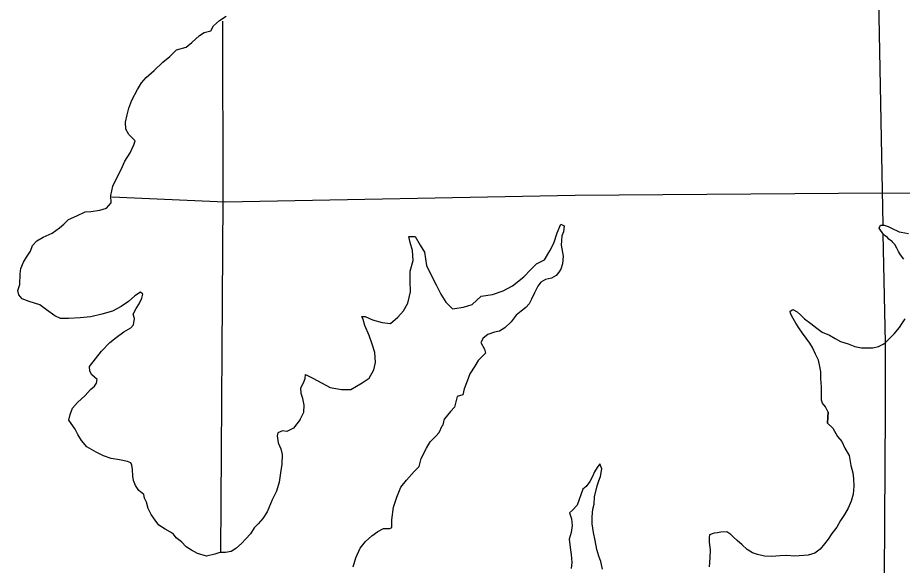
# Model space of a CAD drawing. Extents: x 77230 to 630905, y 790554 to 1662844.
# Drawn here: x 326676 to 333769, y 1592866 to 1597259 of the extents above; entities that cross this region are included whole.
import ezdxf

# ---------------------------------------------------------------- set-up
doc = ezdxf.new("R2010")
doc.units = 0
for name, color, linetype in [('Level 16', 7, 'Continuous'), ('Level 17', 7, 'Continuous'), ('Level 18', 7, 'Continuous')]:
    doc.layers.add(name, color=color, linetype=linetype)

msp = doc.modelspace()

# ---------------------------------------------------------------- linework, layer by layer
at = {"layer": 'Level 16'}
for points in [[(333507.2, 1601176.1), (333612.5, 1595594)], [(328318.2, 1597230.6), (328321.5, 1595796.8), (328302.1, 1592968.6)], [(331145.9, 1595833.5), (328335.7, 1595778.9), (327431.6, 1595818.5)], [(336857.9, 1595828.9), (333610.8, 1595852.7), (331145.9, 1595833.5)], [(333613.8, 1595526.1), (333630.3, 1594650.8)]]:
    msp.add_lwpolyline(points, dxfattribs=at)
at = {"layer": 'Level 17'}
for points in [[(333780, 1595322.3), (333753.5, 1595358), (333739.2, 1595383.8), (333724.8, 1595409.6), (333708.4, 1595439.4), (333690.1, 1595459.2), (333690.1, 1595461.2), (333659.8, 1595482.8), (333649.7, 1595494.7), (333631.5, 1595510.5), (333613.2, 1595528.2), (333601, 1595544.1), (333598.9, 1595548), (333584.6, 1595571.9), (333594.3, 1595594), (333596.3, 1595594.1), (333622.3, 1595594.4), (333654.4, 1595584.9), (333676.6, 1595573.2), (333745, 1595542.1), (333759, 1595538.3), (333819.1, 1595529.2)], [(333630.3, 1594650.8), (333704.3, 1594722.3), (333747.5, 1594773), (333765.1, 1594803.3), (333792.6, 1594843.8)]]:
    msp.add_lwpolyline(points, dxfattribs=at)
at = {"layer": 'Level 18'}
for points in [[(327085.8, 1594030.4), (327097.2, 1594076.5), (327114.7, 1594126.7), (327156.1, 1594171.2), (327217.3, 1594227.9), (327260.7, 1594276.3), (327290.4, 1594302.7), (327308.1, 1594326.9), (327311.7, 1594356.9), (327269.4, 1594394.5), (327253.1, 1594424.4), (327250.8, 1594460.4), (327300, 1594522.9), (327347.2, 1594583.5), (327414.3, 1594654.2), (327465.8, 1594694.8), (327527.1, 1594739.4), (327582.7, 1594770), (327604.4, 1594794.2), (327611.8, 1594846.4), (327601.4, 1594880.3), (327624.9, 1594926.6), (327650.4, 1594962.8), (327669.9, 1595009.1), (327679.5, 1595041.2), (327659.4, 1595057), (327615.8, 1595028.5), (327564.4, 1594982), (327505, 1594943.3), (327435.6, 1594904.6), (327350, 1594881.7), (327262.5, 1594860.8), (327176.7, 1594851.9), (327083, 1594845), (327019.2, 1594846.3), (326973.1, 1594867.9), (326906.7, 1594915.2), (326852.4, 1594954.7), (326766.3, 1594983.8), (326712.2, 1595003.3), (326685.9, 1595035.1), (326675.6, 1595071), (326693, 1595119.2), (326696.1, 1595203.3), (326699.6, 1595247.4), (326721.1, 1595297.6), (326746.6, 1595337.9), (326778, 1595386.3), (326795.4, 1595432.5), (326829, 1595468.8), (326880.5, 1595497.4), (326952, 1595530.1), (327011.4, 1595574.8), (327045, 1595603.2), (327082.5, 1595641.6), (327150, 1595670.3), (327215.5, 1595703), (327263.4, 1595703.5), (327333.1, 1595716.2), (327388.8, 1595730.8), (327424.3, 1595773.1), (327423.7, 1595833.2), (327438.8, 1595907.4), (327470, 1595975.8), (327505.2, 1596040.2), (327534.4, 1596108.5), (327577.6, 1596175), (327606.9, 1596239.4), (327618.5, 1596271.5), (327566.1, 1596321), (327543.7, 1596364.8), (327541.1, 1596420.8), (327554.4, 1596479), (327567.8, 1596533.2), (327591.1, 1596597.5), (327636, 1596684), (327669.4, 1596736.4), (327704.9, 1596778.8), (327770.1, 1596835.5), (327839.2, 1596902.2), (327894.6, 1596948.8), (327949.9, 1597001.4), (328025.5, 1597022.2), (328073, 1597060.7), (328134.2, 1597115.4), (328171.9, 1597139.8), (328225.6, 1597154.4), (328245.2, 1597192.6), (328294.6, 1597237.1), (328346.1, 1597271.7)], [(327085.8, 1594030.4), (327097.2, 1594076.5), (327114.7, 1594126.7), (327156.1, 1594171.2), (327217.3, 1594227.9), (327260.7, 1594276.3), (327290.4, 1594302.7), (327308.1, 1594326.9), (327311.7, 1594356.9), (327269.4, 1594394.5), (327253.1, 1594424.4), (327250.8, 1594460.4), (327300, 1594522.9), (327347.2, 1594583.5), (327414.3, 1594654.2), (327465.8, 1594694.8), (327527.1, 1594739.4), (327582.7, 1594770), (327604.4, 1594794.2), (327611.8, 1594846.4), (327601.4, 1594880.3), (327624.9, 1594926.6), (327650.4, 1594962.8), (327669.9, 1595009.1), (327679.5, 1595041.2), (327659.4, 1595057), (327615.8, 1595028.5), (327564.4, 1594982), (327505, 1594943.3), (327435.6, 1594904.6), (327350, 1594881.7), (327262.5, 1594860.8), (327176.7, 1594851.9), (327083, 1594845), (327019.2, 1594846.3), (326973.1, 1594867.9), (326906.7, 1594915.2), (326852.4, 1594954.7), (326766.3, 1594983.8), (326712.2, 1595003.3), (326685.9, 1595035.1), (326675.6, 1595071), (326693, 1595119.2), (326696.1, 1595203.3), (326699.6, 1595247.4), (326721.1, 1595297.6), (326746.6, 1595337.9), (326778, 1595386.3), (326795.4, 1595432.5), (326829, 1595468.8), (326880.5, 1595497.4), (326952, 1595530.1), (327011.4, 1595574.8), (327045, 1595603.2), (327082.5, 1595641.6), (327150, 1595670.3), (327215.5, 1595703), (327263.4, 1595703.5), (327333.1, 1595716.2), (327388.8, 1595730.8), (327424.3, 1595773.1), (327423.7, 1595833.2), (327438.8, 1595907.4), (327470, 1595975.8), (327505.2, 1596040.2), (327534.4, 1596108.5), (327577.6, 1596175), (327606.9, 1596239.4), (327618.5, 1596271.5), (327566.1, 1596321), (327543.7, 1596364.8), (327541.1, 1596420.8), (327554.4, 1596479), (327567.8, 1596533.2), (327591.1, 1596597.5), (327636, 1596684), (327669.4, 1596736.4), (327704.9, 1596778.8), (327770.1, 1596835.5), (327839.2, 1596902.2), (327894.6, 1596948.8), (327949.9, 1597001.4), (328025.5, 1597022.2), (328073, 1597060.7), (328134.2, 1597115.4), (328171.9, 1597139.8), (328225.6, 1597154.4), (328245.2, 1597192.6), (328294.6, 1597237.1), (328346.1, 1597271.7)], [(328941.3, 1594037.3), (328970.6, 1594095.6), (328974, 1594149.7), (328961.5, 1594203.6), (328949.1, 1594243.5), (328946.6, 1594289.5), (328968.1, 1594329.8), (328979.7, 1594363.9), (328983.4, 1594396), (329041.5, 1594366.6), (329111.8, 1594329.3), (329182, 1594293.9), (329272, 1594276.8), (329347.8, 1594275.6), (329437, 1594330.6), (329494.5, 1594367.2), (329531.7, 1594433.6), (329545, 1594493.8), (329540.1, 1594573.8), (329517.5, 1594639.6), (329492.8, 1594709.4), (329460, 1594789.1), (329445.5, 1594839), (329435.3, 1594860.9), (329461.2, 1594863.2), (329521.4, 1594835.8), (329599.4, 1594814.6), (329665.4, 1594805.3), (329722.7, 1594855.9), (329770, 1594906.4), (329803.3, 1594968.8), (329824.3, 1595061.1), (329821.4, 1595145.1), (329822.5, 1595225.2), (329847.5, 1595311.5), (329840.7, 1595391.5), (329822, 1595455.3), (329811.5, 1595505.3), (329863.4, 1595503.8), (329904.1, 1595434.2), (329938.6, 1595378.5), (329953.7, 1595272.5), (329992.4, 1595194.9), (330031.2, 1595117.2), (330067.9, 1595041.5), (330108.5, 1594975.9), (330162.9, 1594924.4), (330250.6, 1594937.3), (330320.2, 1594958), (330393.3, 1595024.8), (330482.9, 1595039.8), (330568.4, 1595068.7), (330643.8, 1595109.5), (330732.8, 1595180.4), (330790.1, 1595239), (330835.5, 1595285.5), (330899, 1595316.2), (330942.1, 1595388.7), (330975.4, 1595451.1), (331000.4, 1595533.4), (331029.6, 1595603.8), (331057.7, 1595590), (331052.2, 1595541.9), (331038.6, 1595509.8), (331033.4, 1595433.7), (331048.3, 1595345.8), (331043, 1595283.7), (331029.5, 1595241.5), (331013.8, 1595217.3), (330994.1, 1595191.1), (330956.4, 1595168.7), (330908.6, 1595160.2), (330871, 1595137.8), (330845.4, 1595105.5), (330820, 1595053.2), (330796.6, 1595000.9), (330777, 1594964.7), (330749.4, 1594934.4), (330711.8, 1594904), (330672.3, 1594871.6), (330632.9, 1594819.1), (330581.6, 1594770.6), (330540, 1594744.1), (330500.1, 1594737.7), (330446.5, 1594717.1), (330408.9, 1594688.7), (330389.3, 1594654.5), (330417.8, 1594600.8), (330426.1, 1594566.8), (330368.9, 1594510.2), (330341.4, 1594463.9), (330302.2, 1594403.4), (330278.9, 1594343.2), (330255.6, 1594280.9), (330246.1, 1594232.7), (330198.4, 1594220.2), (330177.3, 1594136), (330145.8, 1594099.6), (330098.5, 1594041.1)], [(328941.3, 1594037.3), (328970.6, 1594095.6), (328974, 1594149.7), (328961.5, 1594203.6), (328949.1, 1594243.5), (328946.6, 1594289.5), (328968.1, 1594329.8), (328979.7, 1594363.9), (328983.4, 1594396), (329041.5, 1594366.6), (329111.8, 1594329.3), (329182, 1594293.9), (329272, 1594276.8), (329347.8, 1594275.6), (329437, 1594330.6), (329494.5, 1594367.2), (329531.7, 1594433.6), (329545, 1594493.8), (329540.1, 1594573.8), (329517.5, 1594639.6), (329492.8, 1594709.4), (329460, 1594789.1), (329445.5, 1594839), (329435.3, 1594860.9), (329461.2, 1594863.2), (329521.4, 1594835.8), (329599.4, 1594814.6), (329665.4, 1594805.3), (329722.7, 1594855.9), (329770, 1594906.4), (329803.3, 1594968.8), (329824.3, 1595061.1), (329821.4, 1595145.1), (329822.5, 1595225.2), (329847.5, 1595311.5), (329840.7, 1595391.5), (329822, 1595455.3), (329811.5, 1595505.3), (329863.4, 1595503.8), (329904.1, 1595434.2), (329938.6, 1595378.5), (329953.7, 1595272.5), (329992.4, 1595194.9), (330031.2, 1595117.2), (330067.9, 1595041.5), (330108.5, 1594975.9), (330162.9, 1594924.4), (330250.6, 1594937.3), (330320.2, 1594958), (330393.3, 1595024.8), (330482.9, 1595039.8), (330568.4, 1595068.7), (330643.8, 1595109.5), (330732.8, 1595180.4), (330790.1, 1595239), (330835.5, 1595285.5), (330899, 1595316.2), (330942.1, 1595388.7), (330975.4, 1595451.1), (331000.4, 1595533.4), (331029.6, 1595603.8), (331057.7, 1595590), (331052.2, 1595541.9), (331038.6, 1595509.8), (331033.4, 1595433.7), (331048.3, 1595345.8), (331043, 1595283.7), (331029.5, 1595241.5), (331013.8, 1595217.3), (330994.1, 1595191.1), (330956.4, 1595168.7), (330908.6, 1595160.2), (330871, 1595137.8), (330845.4, 1595105.5), (330820, 1595053.2), (330796.6, 1595000.9), (330777, 1594964.7), (330749.4, 1594934.4), (330711.8, 1594904), (330672.3, 1594871.6), (330632.9, 1594819.1), (330581.6, 1594770.6), (330540, 1594744.1), (330500.1, 1594737.7), (330446.5, 1594717.1), (330408.9, 1594688.7), (330389.3, 1594654.5), (330417.8, 1594600.8), (330426.1, 1594566.8), (330368.9, 1594510.2), (330341.4, 1594463.9), (330302.2, 1594403.4), (330278.9, 1594343.2), (330255.6, 1594280.9), (330246.1, 1594232.7), (330198.4, 1594220.2), (330177.3, 1594136), (330145.8, 1594099.6), (330098.5, 1594041.1)], [(333175.7, 1594094.5), (333153.3, 1594136.3), (333129.1, 1594166), (333120.8, 1594192), (333120.4, 1594234), (333121.7, 1594298), (333115.1, 1594361.9), (333116.5, 1594417.9), (333108.1, 1594459.9), (333095.6, 1594511.7), (333073.1, 1594559.5), (333048.6, 1594613.3), (333026.3, 1594647.1), (332998, 1594688.8), (332967.6, 1594728.5), (332939.3, 1594770.2), (332915, 1594808), (332894.6, 1594845.8), (332872.3, 1594885.6), (332870.1, 1594905.5), (332891.9, 1594917.8), (332926, 1594900.1), (332952.1, 1594876.3), (332984.4, 1594844.7), (333036.6, 1594807.2), (333084.9, 1594769.7), (333125.1, 1594736.1), (333185.2, 1594712.7), (333229.4, 1594685.1), (333273.5, 1594661.5), (333333.6, 1594642.1), (333389.6, 1594622.7), (333441.6, 1594611.2), (333485.5, 1594609.7), (333533.4, 1594610.1), (333577.1, 1594622.6), (333616.8, 1594641), (333630.5, 1594650.6)], [(333175.7, 1594094.5), (333153.3, 1594136.3), (333129.1, 1594166), (333120.8, 1594192), (333120.4, 1594234), (333121.7, 1594298), (333115.1, 1594361.9), (333116.5, 1594417.9), (333108.1, 1594459.9), (333095.6, 1594511.7), (333073.1, 1594559.5), (333048.6, 1594613.3), (333026.3, 1594647.1), (332998, 1594688.8), (332967.6, 1594728.5), (332939.3, 1594770.2), (332915, 1594808), (332894.6, 1594845.8), (332872.3, 1594885.6), (332870.1, 1594905.5), (332891.9, 1594917.8), (332926, 1594900.1), (332952.1, 1594876.3), (332984.4, 1594844.7), (333036.6, 1594807.2), (333084.9, 1594769.7), (333125.1, 1594736.1), (333185.2, 1594712.7), (333229.4, 1594685.1), (333273.5, 1594661.5), (333333.6, 1594642.1), (333389.6, 1594622.7), (333441.6, 1594611.2), (333485.5, 1594609.7), (333533.4, 1594610.1), (333577.1, 1594622.6), (333616.8, 1594641), (333630.5, 1594650.6)], [(333630.3, 1594650.8), (333630.4, 1594103.1)], [(333630.3, 1594650.8), (333630.4, 1594103.1)], [(333175.7, 1594094.5), (333168.5, 1594009.1)], [(333168.8, 1594006.9), (333175.7, 1594094.5)], [(333630.4, 1594103.1), (333609.6, 1590565.6), (333590.3, 1589157.5), (333598.8, 1587682.7)], [(333630.4, 1594103.1), (333609.6, 1590565.6), (333608, 1590168.1)], [(328941.3, 1594037.3), (328887.2, 1593965.7), (328833.3, 1593939.8), (328799.4, 1593943.8), (328761.5, 1593929.9), (328755.5, 1593905.9), (328765.4, 1593849.8), (328785.2, 1593801.8), (328795.2, 1593755.8), (328793, 1593677.8), (328783, 1593607.8), (328772.9, 1593533.8), (328750.8, 1593459.8), (328716.8, 1593391.8), (328676.8, 1593295.9), (328640.8, 1593241.9), (328604.8, 1593198), (328570.8, 1593168), (328542.8, 1593118.1), (328504.8, 1593078.1), (328470.9, 1593042.2), (328424.9, 1593002.2), (328387, 1592978.3), (328343.1, 1592970.3), (328297.2, 1592968.4), (328255.2, 1592956.5), (328189.4, 1592940.6), (328117.6, 1592960.7), (328069.7, 1592988.8), (328027.8, 1593014.9), (327988, 1593054.9), (327946.1, 1593087), (327924.2, 1593115), (327900.3, 1593133.1), (327858.4, 1593155.2), (327808.6, 1593187.2), (327778.7, 1593227.3), (327746.9, 1593273.4), (327721, 1593321.4), (327709.1, 1593373.4), (327693.2, 1593405.5), (327687.2, 1593435.5), (327647.4, 1593465.5), (327621.5, 1593505.6), (327603.6, 1593545.6), (327597.7, 1593581.6), (327595.7, 1593635.7), (327591.8, 1593669.7), (327583.8, 1593687.7), (327555.9, 1593699.7), (327492.1, 1593711.8), (327424.3, 1593722), (327364.4, 1593744.1), (327304.6, 1593774.2), (327230.8, 1593816.3), (327187, 1593866.4), (327157.2, 1593914.4), (327137.3, 1593958.5), (327085.8, 1594030.4)], [(328941.3, 1594037.3), (328887.2, 1593965.7), (328833.3, 1593939.8), (328799.4, 1593943.8), (328761.5, 1593929.9), (328755.5, 1593905.9), (328765.4, 1593849.8), (328785.2, 1593801.8), (328795.2, 1593755.8), (328793, 1593677.8), (328783, 1593607.8), (328772.9, 1593533.8), (328750.8, 1593459.8), (328716.8, 1593391.8), (328676.8, 1593295.9), (328640.8, 1593241.9), (328604.8, 1593198), (328570.8, 1593168), (328542.8, 1593118.1), (328504.8, 1593078.1), (328470.9, 1593042.2), (328424.9, 1593002.2), (328387, 1592978.3), (328343.1, 1592970.3), (328297.2, 1592968.4), (328255.2, 1592956.5), (328189.4, 1592940.6), (328117.6, 1592960.7), (328069.7, 1592988.8), (328027.8, 1593014.9), (327988, 1593054.9), (327946.1, 1593087), (327924.2, 1593115), (327900.3, 1593133.1), (327858.4, 1593155.2), (327808.6, 1593187.2), (327778.7, 1593227.3), (327746.9, 1593273.4), (327721, 1593321.4), (327709.1, 1593373.4), (327693.2, 1593405.5), (327687.2, 1593435.5), (327647.4, 1593465.5), (327621.5, 1593505.6), (327603.6, 1593545.6), (327597.7, 1593581.6), (327595.7, 1593635.7), (327591.8, 1593669.7), (327583.8, 1593687.7), (327555.9, 1593699.7), (327492.1, 1593711.8), (327424.3, 1593722), (327364.4, 1593744.1), (327304.6, 1593774.2), (327230.8, 1593816.3), (327187, 1593866.4), (327157.2, 1593914.4), (327137.3, 1593958.5), (327085.8, 1594030.4)], [(330086.5, 1593994.3), (330098.5, 1594041.1)], [(330086.5, 1593994.3), (330098.5, 1594041.1)], [(329910.5, 1593722), (329952.6, 1593805.9), (329982.6, 1593857.9), (330028.5, 1593901.8), (330056.5, 1593931.8), (330080.5, 1593985.8), (330086.5, 1593994.3)], [(329910.5, 1593722), (329952.6, 1593805.9), (329982.6, 1593857.9), (330028.5, 1593901.8), (330056.5, 1593931.8), (330080.5, 1593985.8), (330086.5, 1593994.3)], [(333168.5, 1594009.1), (333168.8, 1594006.9), (333211.3, 1593965.4), (333248.1, 1593899.8), (333284.6, 1593860.2), (333309.3, 1593806.4), (333344, 1593746.8), (333355.1, 1593666.8), (333371.8, 1593608.9), (333376.5, 1593558.9), (333379.2, 1593500.9), (333374.1, 1593436.7), (333358.8, 1593380.4), (333335.6, 1593324.1), (333306.3, 1593273.6), (333272.9, 1593225.2), (333243.7, 1593172.7), (333204.4, 1593122.1), (333175, 1593075.7), (333145.5, 1593037.3), (333110.1, 1592994.8), (333066.6, 1592964.2), (333014.8, 1592947.5), (332907, 1592940.2), (332841, 1592945.3), (332789.1, 1592942.7), (332721.2, 1592937.8), (332663.2, 1592939.1), (332609.1, 1592952.5), (332567, 1592965.9), (332524.7, 1592993.5), (332484.2, 1593031), (332443.8, 1593066.5), (332413.4, 1593094.2), (332395.2, 1593114), (332360.9, 1593135.6), (332315, 1593131), (332287.1, 1593126.7), (332259.2, 1593124.3), (332223.4, 1593111.8), (332219.7, 1593089.8), (332220.2, 1593051.7), (332227, 1592989.7), (332225.8, 1592925.6), (332220.8, 1592853.4)], [(333168.8, 1594006.9), (333211.3, 1593965.4), (333248.1, 1593899.8), (333284.6, 1593860.2), (333309.3, 1593806.4), (333344, 1593746.8), (333355.1, 1593666.8), (333371.8, 1593608.9), (333376.5, 1593558.9), (333379.2, 1593500.9), (333374.1, 1593436.7), (333358.8, 1593380.4), (333335.6, 1593324.1), (333306.3, 1593273.6), (333272.9, 1593225.2), (333243.7, 1593172.7), (333204.4, 1593122.1), (333175, 1593075.7), (333145.5, 1593037.3), (333110.1, 1592994.8), (333066.6, 1592964.2), (333014.8, 1592947.5), (332907, 1592940.2), (332841, 1592945.3), (332789.1, 1592942.7), (332721.2, 1592937.8), (332663.2, 1592939.1), (332609.1, 1592952.5), (332567, 1592965.9), (332524.7, 1592993.5), (332484.2, 1593031), (332443.8, 1593066.5), (332413.4, 1593094.2), (332395.2, 1593114), (332360.9, 1593135.6), (332315, 1593131), (332287.1, 1593126.7), (332259.2, 1593124.3), (332223.4, 1593111.8), (332219.7, 1593089.8), (332220.2, 1593051.7), (332227, 1592989.7), (332225.8, 1592925.6), (332220.8, 1592853.4)], [(329364.5, 1592854.7), (329386.6, 1592926.7), (329422.6, 1593002.6), (329464.6, 1593058.6), (329516.5, 1593102.5), (329562.5, 1593138.4), (329608.4, 1593160.4), (329660.3, 1593162.3), (329676.3, 1593170.3), (329676.4, 1593232.3), (329688.5, 1593332.3), (329714.5, 1593412.2), (329748.6, 1593494.2), (329792.6, 1593548.1), (329854.5, 1593620.1), (329894.5, 1593660), (329910.5, 1593722)], [(329364.5, 1592854.7), (329386.6, 1592926.7), (329422.6, 1593002.6), (329464.6, 1593058.6), (329516.5, 1593102.5), (329562.5, 1593138.4), (329608.4, 1593160.4), (329660.3, 1593162.3), (329676.3, 1593170.3), (329676.4, 1593232.3), (329688.5, 1593332.3), (329714.5, 1593412.2), (329748.6, 1593494.2), (329792.6, 1593548.1), (329854.5, 1593620.1), (329894.5, 1593660), (329910.5, 1593722)], [(331365.8, 1592834.7), (331351, 1592896.6), (331334.4, 1592940.5), (331319.7, 1592994.4), (331304.8, 1593066.3), (331292, 1593128.2), (331283.1, 1593198.2), (331282.3, 1593254.3), (331287.5, 1593316.4), (331297, 1593356.6), (331300.2, 1593414.7), (331321, 1593503.1), (331336.5, 1593543.3), (331348, 1593577.5), (331359.2, 1593639.8), (331344.7, 1593679.6), (331323.1, 1593651.3), (331301.5, 1593617), (331282.1, 1593572.7), (331262.6, 1593538.4), (331233.2, 1593498), (331207.5, 1593477.6)], [(331365.8, 1592834.7), (331351, 1592896.6), (331334.4, 1592940.5), (331319.7, 1592994.4), (331304.8, 1593066.3), (331292, 1593128.2), (331283.1, 1593198.2), (331282.3, 1593254.3), (331287.5, 1593316.4), (331297, 1593356.6), (331300.2, 1593414.7), (331321, 1593503.1), (331336.5, 1593543.3), (331348, 1593577.5), (331359.2, 1593639.8), (331344.7, 1593679.6), (331323.1, 1593651.3), (331301.5, 1593617), (331282.1, 1593572.7), (331262.6, 1593538.4), (331233.2, 1593498), (331207.5, 1593477.6)], [(331207.5, 1593477.6), (331163.1, 1593349.9), (331123.1, 1593308), (331099.2, 1593286), (331115.1, 1593240), (331121, 1593186), (331114.9, 1593130), (331098.9, 1593076), (331106.7, 1593010), (331114.6, 1592953.9), (331118.5, 1592887.9), (331114.5, 1592839.9)], [(331207.5, 1593477.6), (331163.1, 1593349.9), (331123.1, 1593308), (331099.2, 1593286), (331115.1, 1593240), (331121, 1593186), (331114.9, 1593130), (331098.9, 1593076), (331106.7, 1593010), (331114.6, 1592953.9), (331118.5, 1592887.9), (331114.5, 1592839.9)]]:
    msp.add_lwpolyline(points, dxfattribs=at)

doc.saveas('drawing.dxf')
